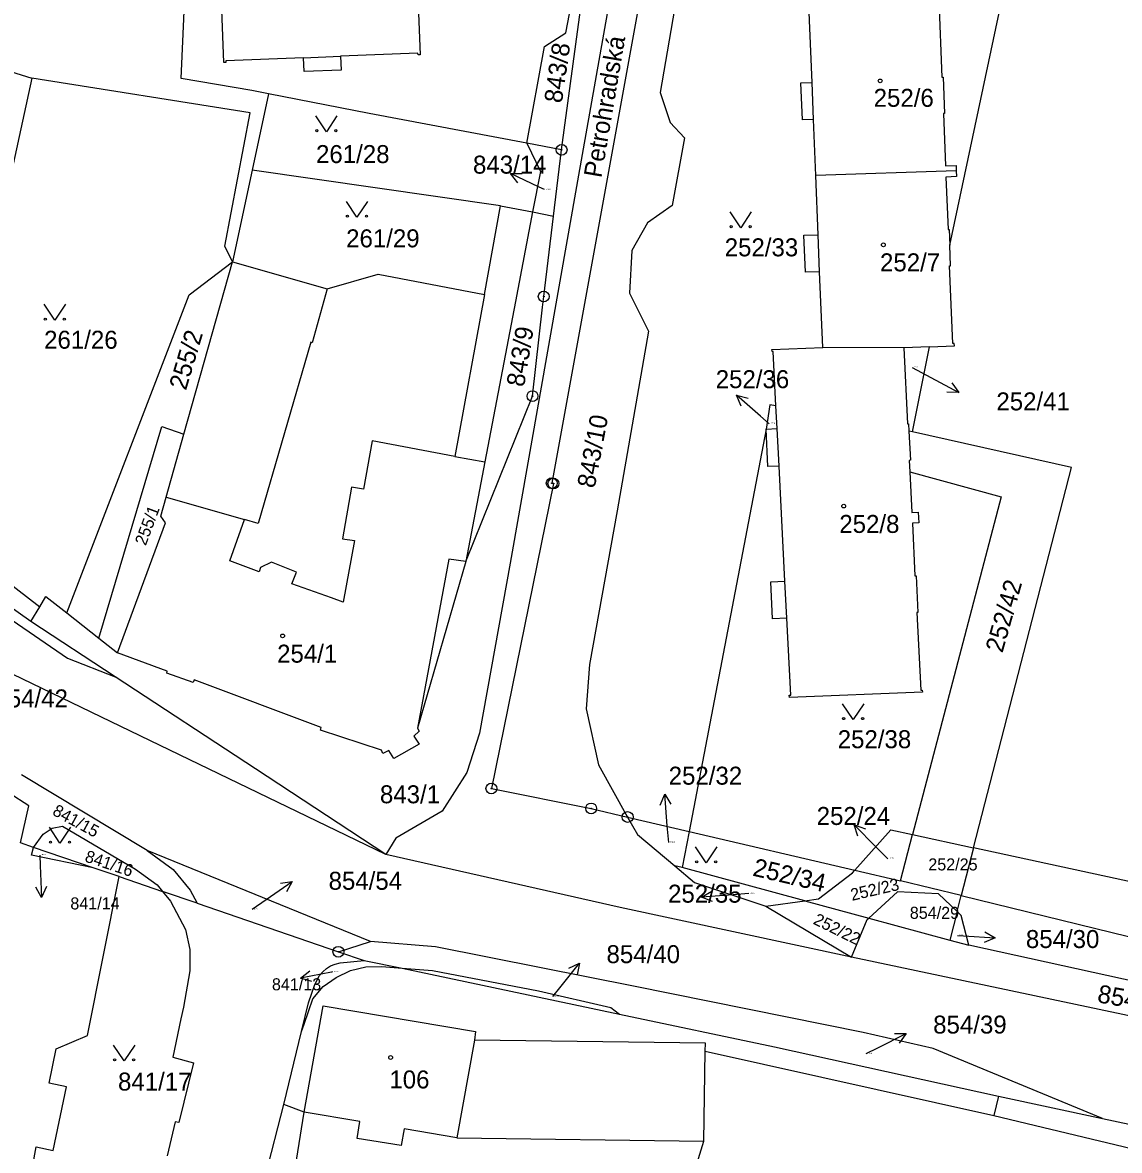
# Model space of a CAD drawing. Extents: x -737240 to -735272, y -1119606 to -1117878.
# Drawn here: x -736920.3 to -736816.5, y -1118864.9 to -1118758.3 of the extents above; entities that cross this region are included whole.
import ezdxf

# ---------------------------------------------------------------- set-up
doc = ezdxf.new("R2010")
doc.units = 0
for name, color, linetype in [('Level 1', 7, 'Continuous'), ('Level 15', 7, 'Continuous'), ('Level 16', 7, 'Continuous'), ('Level 18', 7, 'Continuous'), ('Level 19', 7, 'Continuous'), ('Level 25', 7, 'Continuous'), ('Level 4', 7, 'Continuous')]:
    doc.layers.add(name, color=color, linetype=linetype)

msp = doc.modelspace()

# ---------------------------------------------------------------- linework, layer by layer
at = {"layer": 'Level 1'}
for p, q in [((-736869.32, -1118770.31), (-736865.34, -1118740.73)), ((-736897.04, -1118765.01), (-736898.6, -1118772.23)), ((-736845.28, -1118772.73), (-736845.49, -1118767.43)), ((-736869.32, -1118770.31), (-736872.62, -1118769.69)), ((-736870.08, -1118776.58), (-736869.32, -1118770.31)), ((-736898.6, -1118772.23), (-736900.46, -1118780.89)), ((-736875.09, -1118775.62), (-736898.6, -1118772.23)), ((-736831.98, -1118772.31), (-736845.28, -1118772.73)), ((-736845.05, -1118778.34), (-736845.28, -1118772.73)), ((-736876.62, -1118783.98), (-736875.09, -1118775.62)), ((-736875.09, -1118775.62), (-736872.06, -1118776.17)), ((-736872.06, -1118776.17), (-736870.08, -1118776.58)), ((-736905.04, -1118797.19), (-736900.46, -1118780.89)), ((-736900.46, -1118780.89), (-736891.49, -1118783.44)), ((-736844.62, -1118788.99), (-736844.91, -1118781.84)), ((-736836.96, -1118789.04), (-736844.62, -1118788.99)), ((-736834.52, -1118788.94), (-736836.96, -1118789.04)), ((-736836.13, -1118796.99), (-736834.52, -1118788.94)), ((-736848.93, -1118796.67), (-736849.04, -1118794.53)), ((-736849.98, -1118796.72), (-736857.25, -1118834.77)), ((-736849.98, -1118796.72), (-736848.93, -1118796.67)), ((-736906.72, -1118803.15), (-736905.04, -1118797.19)), ((-736836.13, -1118796.99), (-736836.47, -1118796.93)), ((-736876.57, -1118799.81), (-736878.39, -1118809.25)), ((-736848.19, -1118811.1), (-736848.75, -1118800.22)), ((-736878.39, -1118809.25), (-736882.94, -1118825.02)), ((-736919.53, -1118814.93), (-736918.69, -1118813.53)), ((-736911.54, -1118820.16), (-736919.53, -1118814.93)), ((-736916.12, -1118814.11), (-736913.09, -1118816.48)), ((-736913.09, -1118816.48), (-736911.32, -1118817.87)), ((-736885.95, -1118836.94), (-736921.26, -1118819.89)), ((-736908.51, -1118836.59), (-736920.41, -1118829.43)), ((-736863.07, -1118833.41), (-736857.25, -1118834.77)), ((-736857.25, -1118834.77), (-736857.9, -1118838.18)), ((-736857.25, -1118834.77), (-736841.57, -1118838.43)), ((-736837.27, -1118839.43), (-736836.13, -1118835.07)), ((-736836.13, -1118835.07), (-736830.35, -1118836.32)), ((-736919.27, -1118836.28), (-736920.51, -1118835.86)), ((-736913.63, -1118838.21), (-736919.27, -1118836.28)), ((-736887.39, -1118845.18), (-736908.51, -1118836.59)), ((-736830.35, -1118836.32), (-736831.51, -1118840.84)), ((-736911.17, -1118839.05), (-736913.63, -1118838.21)), ((-736857.9, -1118838.18), (-736858.62, -1118838.02)), ((-736846.31, -1118841.33), (-736857.9, -1118838.18)), ((-736841.57, -1118838.43), (-736837.27, -1118839.43)), ((-736911.17, -1118839.05), (-736907.06, -1118840.45)), ((-736831.51, -1118840.84), (-736837.27, -1118839.43)), ((-736903.8, -1118841.56), (-736907.06, -1118840.45)), ((-736903.8, -1118841.56), (-736890.43, -1118846.15)), ((-736850.01, -1118841.83), (-736846.31, -1118841.33)), ((-736846.31, -1118841.33), (-736840.25, -1118842.97)), ((-736831.9, -1118842.35), (-736831.51, -1118840.84)), ((-736831.51, -1118840.84), (-736801.72, -1118848.15)), ((-736850.01, -1118841.83), (-736841.89, -1118846.67)), ((-736831.9, -1118842.35), (-736832.6, -1118845.05)), ((-736840.25, -1118842.97), (-736832.6, -1118845.05)), ((-736890.43, -1118846.15), (-736887.39, -1118845.18)), ((-736832.6, -1118845.05), (-736830.81, -1118845.54)), ((-736890.43, -1118846.15), (-736887.99, -1118846.99)), ((-736887.99, -1118846.99), (-736884.39, -1118847.7)), ((-736884.39, -1118847.7), (-736863.85, -1118852.04)), ((-736895.61, -1118860.6), (-736893.93, -1118853.68)), ((-736855.86, -1118864.06), (-736855.73, -1118855.57)), ((-736855.73, -1118855.57), (-736828.43, -1118861.65)), ((-736897.64, -1118868.54), (-736895.61, -1118860.6)), ((-736893.66, -1118861.31), (-736895.61, -1118860.6)), ((-736827.98, -1118859.82), (-736828.43, -1118861.65)), ((-736827.98, -1118859.82), (-736818.14, -1118861.93)), ((-736818.14, -1118861.93), (-736810.48, -1118863.58)), ((-736860.56, -1118879.32), (-736855.86, -1118864.06))]:
    msp.add_line(p, q, dxfattribs=at)
for points in [[(-736859.46, -1118698.59), (-736855.35, -1118699.43), (-736853.76, -1118700.99), (-736853.43, -1118704.54), (-736860.5, -1118733.78), (-736862.88, -1118744.98), (-736864.92, -1118756.89), (-736867.8, -1118773.25), (-736874.18, -1118809.41), (-736877.07, -1118825.48), (-736878.29, -1118829.2), (-736880.63, -1118832.86), (-736884.99, -1118835.41), (-736885.95, -1118836.94)], [(-736872.62, -1118769.69), (-736870.95, -1118760.54), (-736868.91, -1118759.23), (-736865.34, -1118740.73)], [(-736856.44, -1118746.41), (-736860.71, -1118749.43), (-736870.25, -1118801.84), (-736870.09, -1118801.87), (-736875.96, -1118830.71), (-736866.52, -1118832.6), (-736863.07, -1118833.41)], [(-736901.77, -1118749.88), (-736901.59, -1118749.44), (-736894.22, -1118749.29), (-736894.23, -1118749.14), (-736890.77, -1118749), (-736890.77, -1118749.15), (-736883.41, -1118748.85), (-736883.41, -1118748.7), (-736883.21, -1118748.69), (-736882.7, -1118761.31), (-736882.9, -1118761.31), (-736882.91, -1118761.16), (-736890.22, -1118761.46)], [(-736832.6, -1118779.31), (-736827.5, -1118755.23), (-736826.03, -1118755.67), (-736824.6, -1118748.73)], [(-736897.04, -1118765.01), (-736898.61, -1118764.7), (-736905.31, -1118763.57), (-736904.85, -1118753.66)], [(-736893.72, -1118761.6), (-736901.08, -1118761.9), (-736901.07, -1118762.05), (-736901.27, -1118762.06), (-736901.57, -1118753.73)], [(-736858.14, -1118754.03), (-736860, -1118764.9), (-736859.06, -1118767.73), (-736857.69, -1118769.18), (-736858.87, -1118775.58), (-736861.2, -1118777.21), (-736862.69, -1118779.82), (-736862.9, -1118783.87), (-736861.1, -1118787.45), (-736864.05, -1118804.45), (-736866.69, -1118818.98), (-736867.01, -1118823.17), (-736865.83, -1118828.48), (-736863.07, -1118833.41)], [(-736845.63, -1118763.93), (-736845.93, -1118756.59), (-736846.08, -1118756.6), (-736846.09, -1118756.39), (-736833.5, -1118755.88), (-736833.49, -1118756.08), (-736833.64, -1118756.08), (-736833.34, -1118763.43), (-736833.24, -1118763.43), (-736833.1, -1118766.88), (-736833.2, -1118766.88), (-736833, -1118771.83), (-736832, -1118771.79), (-736831.98, -1118772.31)], [(-736934.9, -1118777.74), (-736929.85, -1118760.29), (-736919.44, -1118763.52)], [(-736890.22, -1118761.46), (-736890.16, -1118762.76), (-736893.67, -1118762.9), (-736893.72, -1118761.6)], [(-736919.44, -1118763.52), (-736922.09, -1118775.73), (-736924.21, -1118780.64)], [(-736900.46, -1118780.89), (-736901.19, -1118779.43), (-736898.77, -1118766.82), (-736919.44, -1118763.52)], [(-736845.49, -1118767.43), (-736846.54, -1118767.47), (-736846.68, -1118763.97), (-736845.63, -1118763.93)], [(-736872.62, -1118769.69), (-736887.51, -1118766.88), (-736897.04, -1118765.01)], [(-736872.62, -1118769.69), (-736871.33, -1118772.35), (-736872.06, -1118776.17)], [(-736831.98, -1118772.31), (-736831.96, -1118772.84), (-736832.96, -1118772.88), (-736832.76, -1118777.83), (-736832.66, -1118777.83), (-736832.6, -1118779.31)], [(-736872.06, -1118776.17), (-736873.68, -1118784.65), (-736876.57, -1118799.81)], [(-736878.39, -1118809.25), (-736872.07, -1118793.6), (-736871.12, -1118785.18), (-736871.01, -1118784.18), (-736870.08, -1118776.58)], [(-736844.91, -1118781.84), (-736846.26, -1118781.89), (-736846.4, -1118778.39), (-736845.05, -1118778.34)], [(-736834.52, -1118788.94), (-736832.16, -1118788.85), (-736832.17, -1118788.64), (-736832.32, -1118788.64), (-736832.62, -1118781.28), (-736832.52, -1118781.28), (-736832.6, -1118779.31)], [(-736916.12, -1118814.11), (-736904.55, -1118784.01), (-736900.46, -1118780.89)], [(-736891.49, -1118783.44), (-736886.67, -1118782.08), (-736876.62, -1118783.98)], [(-736963.09, -1118786.11), (-736916.05, -1118818.37), (-736911.54, -1118820.16)], [(-736919.53, -1118814.93), (-736949.76, -1118793.47), (-736962.04, -1118786.01)], [(-736849.04, -1118794.53), (-736849.31, -1118789.38), (-736849.41, -1118789.39), (-736849.42, -1118789.19), (-736844.62, -1118788.99)], [(-736836.96, -1118789.04), (-736836.6, -1118796.22), (-736836.5, -1118796.22), (-736836.47, -1118796.93)], [(-736943.85, -1118792.01), (-736944.88, -1118793.25), (-736918.69, -1118813.53)], [(-736849.04, -1118794.53), (-736849.62, -1118794.42), (-736849.98, -1118796.72)], [(-736913.09, -1118816.48), (-736907.13, -1118796.47), (-736905.04, -1118797.19)], [(-736848.75, -1118800.22), (-736849.8, -1118800.27), (-736849.98, -1118796.72)], [(-736836.47, -1118796.93), (-736836.33, -1118799.67), (-736836.43, -1118799.68), (-736836.37, -1118800.77)], [(-736830.35, -1118836.32), (-736821.1, -1118800.36), (-736836.13, -1118796.99)], [(-736836.37, -1118800.77), (-736836.18, -1118804.61), (-736835.58, -1118804.59), (-736835.56, -1118805.08), (-736835.53, -1118805.59), (-736836.13, -1118805.61), (-736835.89, -1118810.61), (-736835.79, -1118810.61), (-736835.61, -1118814.06), (-736835.71, -1118814.06), (-736835.35, -1118821.4), (-736835.2, -1118821.4), (-736835.19, -1118821.6), (-736847.77, -1118822.09), (-736847.78, -1118821.89), (-736847.63, -1118821.88), (-736848.01, -1118814.59)], [(-736836.37, -1118800.77), (-736827.74, -1118803.13), (-736836.13, -1118835.07)], [(-736911.32, -1118817.87), (-736906.78, -1118805.59), (-736907.22, -1118804.94), (-736906.72, -1118803.15)], [(-736848.01, -1118814.59), (-736849.36, -1118814.65), (-736849.54, -1118811.17), (-736848.19, -1118811.1)], [(-736918.69, -1118813.53), (-736918.1, -1118812.56), (-736916.12, -1118814.11)], [(-736882.94, -1118825.02), (-736882.78, -1118825.29), (-736883.3, -1118825.75), (-736882.78, -1118826.51), (-736885.19, -1118827.88), (-736885.67, -1118827.11), (-736886.22, -1118827.39), (-736886.37, -1118827.09), (-736892.12, -1118825.19), (-736892.05, -1118824.94), (-736904.08, -1118820.45), (-736904.16, -1118820.68), (-736906.67, -1118819.79), (-736906.63, -1118819.63), (-736911.32, -1118817.87)], [(-736885.95, -1118836.94), (-736898.26, -1118828.86), (-736911.54, -1118820.16)], [(-736920.51, -1118835.86), (-736919.71, -1118832.34), (-736921.58, -1118831.14)], [(-736863.07, -1118833.41), (-736862.15, -1118835.05), (-736858.62, -1118838.02)], [(-736919.27, -1118836.28), (-736918.36, -1118835.04), (-736917.51, -1118834.46), (-736916.53, -1118834.27), (-736909.62, -1118838.35), (-736907.58, -1118839.82), (-736907.06, -1118840.45)], [(-736841.57, -1118838.43), (-736838.18, -1118834.63), (-736836.13, -1118835.07)], [(-736913.63, -1118838.21), (-736919.47, -1118837.02), (-736919.27, -1118836.28)], [(-736908.51, -1118836.59), (-736906.06, -1118838.37), (-736904.47, -1118840.33), (-736903.8, -1118841.56)], [(-736841.89, -1118846.67), (-736863.78, -1118841.97), (-736885.95, -1118836.94)], [(-736800.43, -1118842.91), (-736813.9, -1118839.88), (-736830.35, -1118836.32)], [(-736858.62, -1118838.02), (-736856.74, -1118839.6), (-736850.01, -1118841.83)], [(-736846.31, -1118841.33), (-736845.02, -1118841.15), (-736841.81, -1118838.69), (-736841.57, -1118838.43)], [(-736919.37, -1118866.51), (-736919.03, -1118864.6), (-736917.41, -1118864.96), (-736916.14, -1118858.93), (-736917.79, -1118858.58), (-736917.14, -1118855.32), (-736914.16, -1118854.06), (-736911.17, -1118839.05)], [(-736907.06, -1118840.45), (-736906.3, -1118841.36), (-736904.91, -1118844.04), (-736904.49, -1118845.95), (-736904.49, -1118847.96), (-736905.08, -1118851.39), (-736905.33, -1118852.5), (-736906.08, -1118856.12), (-736904.15, -1118856.66), (-736905.54, -1118862.31), (-736905.87, -1118862.23), (-736906.63, -1118865.44)], [(-736831.9, -1118842.35), (-736833.66, -1118840.69), (-736837.56, -1118840.5), (-736840.25, -1118842.97)], [(-736830.81, -1118845.54), (-736831.52, -1118842.71), (-736831.9, -1118842.35)], [(-736841.89, -1118846.67), (-736840.4, -1118843.11), (-736840.25, -1118842.97)], [(-736818.14, -1118861.93), (-736834.16, -1118855.3), (-736840.8, -1118853.79), (-736862.52, -1118849.42), (-736871.26, -1118847.68), (-736881.26, -1118845.68), (-736887.39, -1118845.18)], [(-736782.1, -1118855.41), (-736794.21, -1118853.58), (-736830.81, -1118845.54)], [(-736747.75, -1118858.79), (-736766.72, -1118859.14), (-736781.88, -1118858.26), (-736795.03, -1118856.56), (-736841.89, -1118846.67)], [(-736893.93, -1118853.68), (-736893.27, -1118850.99), (-736892.66, -1118849.26), (-736892.21, -1118848.4), (-736891.915, -1118848.039), (-736891.564, -1118847.732), (-736891.167, -1118847.488), (-736890.735, -1118847.312), (-736890.28, -1118847.21), (-736887.99, -1118846.99)], [(-736893.93, -1118853.68), (-736893.68, -1118852.99), (-736892.84, -1118850.62), (-736891.88, -1118849.44), (-736890.64, -1118848.59), (-736889.3, -1118847.92), (-736887.83, -1118847.57), (-736886.31, -1118847.55), (-736884.39, -1118847.7)], [(-736884.39, -1118847.7), (-736881.53, -1118847.92), (-736871.5, -1118849.86), (-736864.66, -1118851.42), (-736863.85, -1118852.04)], [(-736863.85, -1118852.04), (-736849.17, -1118855.14), (-736827.98, -1118859.82)], [(-736897.64, -1118868.54), (-736894.87, -1118868.82), (-736893.66, -1118861.31)], [(-736828.43, -1118861.65), (-736792.25, -1118870.32), (-736776.8, -1118872.07)]]:
    msp.add_lwpolyline(points, dxfattribs=at)
at = {"layer": 'Level 16'}
for points in [[(-736873.462, -1118773.439), (-736874.153, -1118772.56), (-736873.035, -1118772.534)], [(-736870.95, -1118774.07), (-736871.44, -1118773.84), (-736874.153, -1118772.56)], [(-736836.15, -1118790.89), (-736834.39, -1118791.83), (-736831.745, -1118793.245)], [(-736832.391, -1118792.333), (-736831.745, -1118793.245), (-736832.863, -1118793.215)], [(-736852.342, -1118794.555), (-736852.763, -1118793.519), (-736851.682, -1118793.804)], [(-736849.69, -1118796.22), (-736850.51, -1118795.5), (-736852.763, -1118793.519)], [(-736859.98, -1118832.287), (-736859.562, -1118831.25), (-736858.983, -1118832.206)], [(-736859.19, -1118835.82), (-736859.32, -1118834.24), (-736859.562, -1118831.25)], [(-736838.46, -1118837.36), (-736839.53, -1118836.29), (-736841.645, -1118834.162)], [(-736841.294, -1118835.224), (-736841.645, -1118834.162), (-736840.585, -1118834.519)], [(-736918.67, -1118837.01), (-736918.63, -1118838.01), (-736918.503, -1118841.007)], [(-736898.58, -1118842.13), (-736897.28, -1118841.22), (-736894.817, -1118839.507)], [(-736895.924, -1118839.667), (-736894.817, -1118839.507), (-736895.353, -1118840.488)], [(-736918.046, -1118839.987), (-736918.503, -1118841.007), (-736919.045, -1118840.029)], [(-736855.036, -1118841.41), (-736856.071, -1118840.988), (-736855.112, -1118840.413)], [(-736851.6, -1118840.65), (-736853.08, -1118840.76), (-736856.071, -1118840.988)], [(-736831.88, -1118844.62), (-736831.3, -1118844.65), (-736828.305, -1118844.826)], [(-736829.274, -1118844.268), (-736828.305, -1118844.826), (-736829.333, -1118845.267)], [(-736892.934, -1118848.951), (-736894.012, -1118848.656), (-736893.129, -1118847.971)], [(-736870.15, -1118850.39), (-736869.5, -1118849.57), (-736867.624, -1118847.229)], [(-736868.64, -1118847.697), (-736867.624, -1118847.229), (-736867.859, -1118848.322)], [(-736891, -1118848.06), (-736891.07, -1118848.07), (-736894.012, -1118848.656)], [(-736840.52, -1118855.79), (-736839.4, -1118855.23), (-736836.715, -1118853.891)], [(-736837.833, -1118853.89), (-736836.715, -1118853.891), (-736837.387, -1118854.785)]]:
    msp.add_lwpolyline(points, dxfattribs=at)
at = {"layer": 'Level 25'}
for points in [[(-736890.57, -1118767.1), (-736891.57, -1118768.6), (-736892.57, -1118767.1)], [(-736887.68, -1118775.18), (-736888.68, -1118776.68), (-736889.68, -1118775.18)], [(-736851.38, -1118776.18), (-736852.38, -1118777.68), (-736853.38, -1118776.18)], [(-736916.26, -1118784.92), (-736917.26, -1118786.42), (-736918.26, -1118784.92)], [(-736840.74, -1118822.7), (-736841.74, -1118824.2), (-736842.74, -1118822.7)], [(-736915.77, -1118834.38), (-736916.77, -1118835.88), (-736917.77, -1118834.38)], [(-736854.64, -1118836.24), (-736855.64, -1118837.74), (-736856.64, -1118836.24)], [(-736909.7, -1118854.98), (-736910.7, -1118856.48), (-736911.7, -1118854.98)]]:
    msp.add_lwpolyline(points, dxfattribs=at)
for centre in [(-736892.47, -1118768.5), (-736890.67, -1118768.5), (-736889.58, -1118776.58), (-736887.78, -1118776.58), (-736853.28, -1118777.58), (-736851.48, -1118777.58), (-736918.16, -1118786.32), (-736916.36, -1118786.32), (-736842.64, -1118824.1), (-736840.84, -1118824.1), (-736917.67, -1118835.78), (-736915.87, -1118835.78), (-736856.54, -1118837.64), (-736854.74, -1118837.64), (-736911.6, -1118856.38), (-736909.8, -1118856.38)]:
    msp.add_circle(centre, 0.1, dxfattribs=at)
for centre, major_axis in [((-736839.18, -1118763.79), (0.18, 0)), ((-736869.32, -1118770.31), (0.516, 0)), ((-736869.32, -1118770.31), (0.0375, 0)), ((-736838.88, -1118779.29), (0.18, 0)), ((-736871.01, -1118784.18), (0.516, 0)), ((-736871.01, -1118784.18), (0.0375, 0)), ((-736872.07, -1118793.6), (0.516, 0)), ((-736872.07, -1118793.6), (0.0375, 0)), ((-736870.25, -1118801.84), (0.516, 0)), ((-736870.09, -1118801.87), (0.516, 0)), ((-736870.25, -1118801.84), (0.0375, 0)), ((-736870.09, -1118801.87), (0.0375, 0)), ((-736842.63, -1118804), (0.18, 0)), ((-736895.71, -1118816.28), (0.18, 0)), ((-736875.96, -1118830.71), (0.516, 0)), ((-736875.96, -1118830.71), (0.0375, 0)), ((-736866.52, -1118832.6), (0.516, 0)), ((-736866.52, -1118832.6), (0.0375, 0)), ((-736863.07, -1118833.41), (0.516, 0)), ((-736863.07, -1118833.41), (0.0375, 0)), ((-736890.43, -1118846.15), (0.516, 0)), ((-736890.43, -1118846.15), (0.0375, 0)), ((-736885.49, -1118856.15), (0.18, 0))]:
    msp.add_ellipse(centre, major_axis=major_axis, ratio=0.9848078, dxfattribs=at)
at = {"layer": 'Level 4'}
for p, q in [((-736893.72, -1118761.6), (-736890.22, -1118761.46)), ((-736845.49, -1118767.43), (-736845.63, -1118763.93)), ((-736844.91, -1118781.84), (-736845.05, -1118778.34)), ((-736876.62, -1118783.98), (-736879.41, -1118799.3)), ((-736848.75, -1118800.22), (-736848.93, -1118796.67)), ((-736879.41, -1118799.3), (-736876.57, -1118799.81)), ((-736906.72, -1118803.15), (-736899.31, -1118805.27)), ((-736848.01, -1118814.59), (-736848.19, -1118811.1)), ((-736877.57, -1118854.52), (-736879.23, -1118863.76)), ((-736879.23, -1118863.76), (-736855.86, -1118864.06))]:
    msp.add_line(p, q, dxfattribs=at)
for points in [[(-736891.49, -1118783.44), (-736892.9, -1118788.55), (-736893.05, -1118788.51), (-736898.02, -1118805.64), (-736899.31, -1118805.27)], [(-736879.41, -1118799.3), (-736887.23, -1118797.82), (-736888.05, -1118802.41), (-736889.19, -1118802.2), (-736890.05, -1118807.11), (-736888.92, -1118807.25), (-736889.97, -1118813.09), (-736891.09, -1118812.69), (-736894.84, -1118811.36), (-736894.4, -1118810.24), (-736896.77, -1118809.3), (-736897.8, -1118809.8), (-736897.94, -1118810.22), (-736900.69, -1118809.17), (-736899.31, -1118805.27)], [(-736878.39, -1118809.25), (-736880, -1118809.03), (-736882.94, -1118825.02)], [(-736893.66, -1118861.31), (-736891.88, -1118851.27), (-736877.46, -1118853.69), (-736877.57, -1118854.52)], [(-736855.73, -1118855.57), (-736855.72, -1118854.81), (-736877.57, -1118854.52)], [(-736879.23, -1118863.76), (-736884.22, -1118862.91), (-736884.49, -1118864.48), (-736888.67, -1118863.8), (-736888.4, -1118862.2), (-736893.66, -1118861.31)]]:
    msp.add_lwpolyline(points, dxfattribs=at)

# ---------------------------------------------------------------- texts
at = {"layer": 'Level 15'}
msp.add_text('Petrohradská', height=1.7, rotation=80.32473, dxfattribs=at).set_placement((-736865.56, -1118773.02))
at = {"layer": 'Level 16'}
for s, height, p in [('843/14', 1.7, (-736877.7, -1118772.56)), ('252/36', 1.7, (-736854.74, -1118792.85)), ('252/41', 1.7, (-736828.19, -1118794.95)), ('854/42', 1.7, (-736922.97, -1118823.04)), ('252/32', 1.7, (-736859.19, -1118830.35)), ('252/24', 1.7, (-736845.19, -1118834.16)), ('854/54', 1.7, (-736891.36, -1118840.29)), ('252/35', 1.7, (-736859.25, -1118841.51)), ('841/14', 1.14, (-736915.79, -1118842.15)), ('854/30', 1.7, (-736825.4, -1118845.8)), ('854/40', 1.7, (-736865.07, -1118847.23)), ('841/13', 1.14, (-736896.72, -1118849.8)), ('854/39', 1.7, (-736834.17, -1118853.89))]:
    msp.add_text(s, height=height, dxfattribs=at).set_placement(p)
at = {"layer": 'Level 18'}
for s, height, rotation, p in [('843/8', 1.7, 81.93087, (-736869.292, -1118765.946)), ('843/9', 1.7, 80.60598, (-736872.873, -1118792.793)), ('255/2', 1.7, 73.40976, (-736904.853, -1118793.123)), ('843/10', 1.7, 79.27866, (-736866.196, -1118802.375)), ('255/1', 1.14, 69.41034, (-736908.659, -1118807.806)), ('252/42', 1.7, 74.29383, (-736827.62, -1118817.955)), ('841/15', 1.14, 331.38954, (-736917.569, -1118833.149)), ('841/16', 1.14, 341.40564, (-736914.499, -1118837.595)), ('252/34', 1.7, 346.87962, (-736851.327, -1118838.939)), ('252/23', 1.14, 13.07295, (-736841.844, -1118841.343)), ('252/22', 1.14, 333.70308, (-736845.597, -1118843.478)), ('854/3', 1.7, 349.64874, (-736818.72, -1118850.912))]:
    msp.add_text(s, height=height, rotation=rotation, dxfattribs=at).set_placement(p)
for s, height, p in [('261/28', 1.7, (-736892.55, -1118771.56)), ('843/14', 0.1, (-736870.8, -1118774.07)), ('261/29', 1.7, (-736889.7, -1118779.53)), ('252/33', 1.7, (-736853.89, -1118780.38)), ('261/26', 1.7, (-736918.27, -1118789.12)), ('252/41', 0.1, (-736836, -1118790.89)), ('252/36', 0.1, (-736849.54, -1118796.22)), ('252/38', 1.7, (-736843.2, -1118826.9)), ('843/1', 1.7, (-736886.505, -1118832.11)), ('252/32', 0.1, (-736859.04, -1118835.82)), ('841/14', 0.1, (-736918.52, -1118837.01)), ('252/24', 0.1, (-736838.31, -1118837.36)), ('252/25', 1.14, (-736834.63, -1118838.46)), ('252/35', 0.1, (-736851.45, -1118840.65)), ('854/54', 0.1, (-736898.43, -1118842.13)), ('854/29', 1.14, (-736836.38, -1118843.04)), ('854/30', 0.1, (-736831.73, -1118844.62)), ('841/13', 0.1, (-736890.85, -1118848.06)), ('854/40', 0.1, (-736870, -1118850.39)), ('854/39', 0.1, (-736840.37, -1118855.79)), ('841/17', 1.7, (-736911.28, -1118859.28))]:
    msp.add_text(s, height=height, dxfattribs=at).set_placement(p)
at = {"layer": 'Level 19'}
for s, p in [('252/6', (-736839.8, -1118766.24)), ('252/7', (-736839.2, -1118781.8)), ('252/8', (-736843.05, -1118806.54)), ('254/1', (-736896.23, -1118818.81)), ('106', (-736885.61, -1118859.08))]:
    msp.add_text(s, height=1.7, dxfattribs=at).set_placement(p)

doc.saveas('drawing.dxf')
